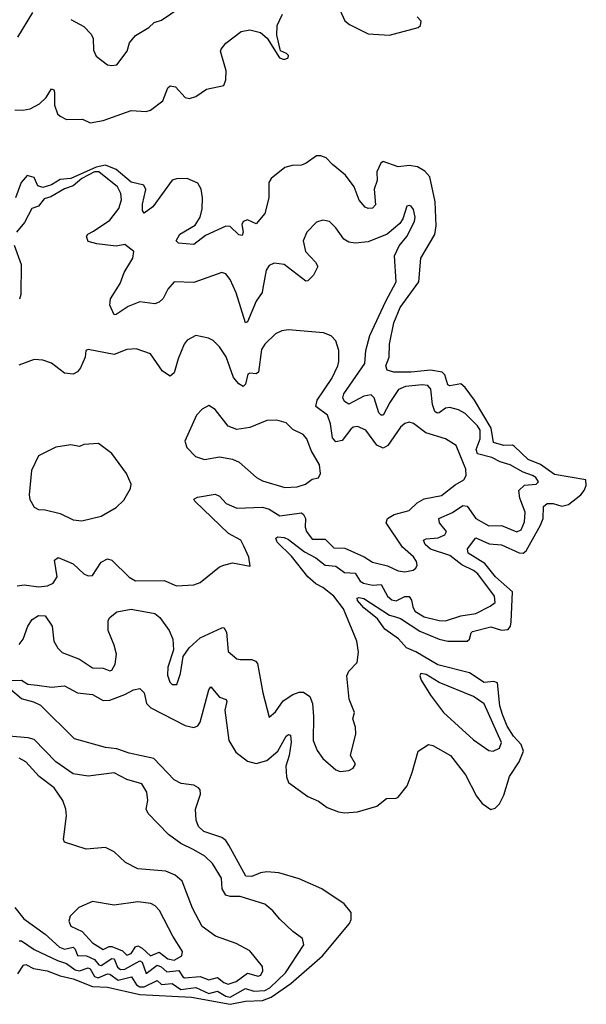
# Model space of a CAD drawing. Extents: x 2199565 to 2323334, y 894172 to 1018966.
# Tile 409 of 440: x 2299657 to 2302288, y 1009749 to 1014322. Entities that reach past the tile are written whole.
import ezdxf

# ---------------------------------------------------------------- set-up
doc = ezdxf.new("R2010")
doc.units = 0

msp = doc.modelspace()

# ---------------------------------------------------------------- linework, layer by layer
at = {"layer": '0CON10XD'}
for points in [[(2299648.8, 1014241.2), (2299717.8, 1014355)], [(2299895, 1014323.3), (2299955, 1014290.8), (2299989.2, 1014255), (2299998.1, 1014235), (2299999.7, 1014179.7), (2300012.1, 1014152.1), (2300065, 1014112.9), (2300085, 1014108.6), (2300107.6, 1014112.4), (2300156, 1014175), (2300167.5, 1014215), (2300195, 1014248.1), (2300256.2, 1014285), (2300281.8, 1014308.2), (2300315, 1014319.5), (2300401.9, 1014378.1)], [(2301135.5, 1014385), (2301166.9, 1014316.9), (2301189.2, 1014299.2), (2301275, 1014256.5), (2301375, 1014249.5), (2301506.7, 1014285), (2301518, 1014295), (2301522, 1014315), (2301503.3, 1014335)], [(2299635, 1013903.1), (2299671.1, 1013901.1), (2299705, 1013907.2), (2299749, 1013931), (2299779.9, 1013960.1), (2299805, 1014000), (2299815, 1013996.2), (2299819.4, 1013985), (2299818.2, 1013925), (2299833.3, 1013885), (2299845, 1013873.1), (2299875, 1013858.9), (2299949.1, 1013859.1), (2299985, 1013842.7), (2300045, 1013853.8), (2300175, 1013900.8), (2300245, 1013895.5), (2300265, 1013901.2), (2300322.2, 1013945), (2300344.7, 1014005.3), (2300355, 1014014.3), (2300379.8, 1014009.8), (2300425, 1013961.1), (2300445, 1013955.4), (2300475, 1013964.6), (2300525, 1013998.8), (2300605, 1014016), (2300615, 1014042.5), (2300616, 1014085), (2300590, 1014175), (2300592, 1014185), (2300615, 1014212.5), (2300685, 1014267.1), (2300725, 1014274.2), (2300775, 1014262.5), (2300805.7, 1014235.7), (2300864.1, 1014144.1), (2300885, 1014136.7), (2300903.3, 1014145), (2300905.7, 1014155), (2300896.7, 1014165), (2300867.5, 1014177.5), (2300850.5, 1014250.5), (2300852.2, 1014295), (2300877.4, 1014347.4)], [(2299615, 1011252.9), (2299665, 1011254.4), (2299695.5, 1011235.5), (2299738.2, 1011231.8), (2299805, 1011221.5), (2299865, 1011227.7), (2299925, 1011195.3), (2299995, 1011187.7), (2300045, 1011160), (2300075, 1011162.2), (2300145, 1011187.8), (2300185, 1011209.4), (2300215, 1011215.8), (2300235, 1011195.8), (2300246.3, 1011146.4), (2300265.3, 1011125.3), (2300425, 1011043.4), (2300465, 1011034.1), (2300485, 1011042.7), (2300495, 1011060), (2300535, 1011210), (2300545, 1011223.8), (2300585, 1011175.5), (2300615.6, 1011165), (2300618.5, 1011155), (2300609.1, 1011115), (2300628.9, 1010975), (2300660.5, 1010920.5), (2300715, 1010879), (2300755, 1010867.2), (2300805, 1010881.6), (2300855.3, 1010924.7), (2300895, 1010994.6), (2300905, 1011002.2), (2300915, 1010998.8), (2300916.9, 1010966.9), (2300907.7, 1010905), (2300893.1, 1010855), (2300895.8, 1010805), (2300905, 1010779.4), (2300994.8, 1010714.8), (2301045, 1010692.1), (2301085, 1010662.9), (2301137.6, 1010642.4), (2301165, 1010637.8), (2301225, 1010642.3), (2301315, 1010670), (2301360, 1010705), (2301405, 1010706), (2301415, 1010711.2), (2301456.4, 1010763.6), (2301480, 1010825), (2301506.7, 1010925), (2301555, 1010955.8), (2301575, 1010951.4), (2301657.5, 1010905), (2301727.1, 1010815), (2301778.1, 1010715), (2301805, 1010681.1), (2301845, 1010654.6), (2301865, 1010659.6), (2301885, 1010680.4), (2301905, 1010720), (2301932.2, 1010807.8), (2301976.4, 1010875), (2301996.2, 1010925), (2301986.2, 1010955), (2301950.1, 1010995), (2301920.9, 1011040.9), (2301899.1, 1011095), (2301886.4, 1011135), (2301875, 1011241.8), (2301859, 1011249), (2301813.1, 1011243.1), (2301745, 1011289), (2301598.7, 1011325), (2301496.1, 1011386.1), (2301453.9, 1011403.9), (2301415.9, 1011445.9), (2301351.9, 1011491.9), (2301318.9, 1011538.9), (2301255, 1011591.1), (2301226.4, 1011625), (2301224.4, 1011635), (2301231.9, 1011638.1), (2301255, 1011634), (2301375, 1011556.6), (2301402.1, 1011547.9), (2301425, 1011541.1), (2301515, 1011482.2), (2301605, 1011444.8), (2301645, 1011435.2), (2301734.7, 1011435.3), (2301746.2, 1011445), (2301753.3, 1011475), (2301760.1, 1011479.9), (2301845, 1011502.6), (2301895, 1011486.8), (2301925, 1011490.4), (2301935.4, 1011504.6), (2301939, 1011525), (2301944.7, 1011664.7), (2301865.8, 1011735), (2301816.8, 1011796.8), (2301739.2, 1011845), (2301736.2, 1011863.8), (2301775, 1011915.4), (2301837.1, 1011887.1), (2301895, 1011883.5), (2301975.7, 1011845.7), (2301995, 1011844.3), (2302008.7, 1011855), (2302076.1, 1011975), (2302087.7, 1012005), (2302089.6, 1012060.4), (2302106.7, 1012075), (2302135, 1012074.8), (2302175, 1012062.1), (2302205, 1012069.7), (2302262.1, 1012115), (2302277.8, 1012135), (2302288.1, 1012158.1), (2302285.4, 1012185), (2302140.1, 1012210.1), (2302075, 1012255.3), (2302018.7, 1012278.7), (2301955, 1012340.1), (2301944.8, 1012345.2), (2301905, 1012344), (2301857.5, 1012357.5), (2301846.6, 1012425), (2301769.7, 1012555), (2301725, 1012613.7), (2301705, 1012630), (2301655, 1012622), (2301645.3, 1012625.3), (2301631.9, 1012671.9), (2301618.8, 1012685), (2301565, 1012694.3), (2301475, 1012684.1), (2301394.7, 1012684.7), (2301363.8, 1012693.8), (2301356.9, 1012715), (2301372.3, 1012755), (2301374.6, 1012814.6), (2301395, 1012914.4), (2301424.4, 1012985), (2301510.3, 1013105), (2301519.7, 1013215), (2301585.5, 1013324.5), (2301591.2, 1013365), (2301586.5, 1013476.5), (2301562.1, 1013592.1), (2301538.7, 1013618.7), (2301505, 1013637.7), (2301465, 1013644.2), (2301415, 1013639.2), (2301345, 1013663.1), (2301333.8, 1013655), (2301314.8, 1013615), (2301317.3, 1013575), (2301302.7, 1013535), (2301308.5, 1013461.5), (2301295, 1013447.2), (2301275, 1013444.3), (2301261.3, 1013451.3), (2301233.4, 1013483.4), (2301210.3, 1013545), (2301169.4, 1013599.4), (2301108.9, 1013648.9), (2301080.3, 1013680.3), (2301055, 1013690), (2301035, 1013689.4), (2300987.5, 1013655), (2300965, 1013646.2), (2300922.5, 1013645), (2300888.6, 1013635), (2300824.4, 1013585), (2300814.4, 1013565), (2300814.1, 1013495), (2300795, 1013422), (2300755, 1013373.3), (2300715, 1013392.9), (2300695, 1013384), (2300688.9, 1013371.1), (2300694.3, 1013335.7), (2300689.7, 1013320.3), (2300675, 1013323.1), (2300635, 1013361.5), (2300615, 1013362.3), (2300519.9, 1013320.1), (2300465, 1013277.9), (2300394.4, 1013284.4), (2300384.2, 1013295), (2300401.4, 1013325), (2300472.5, 1013367.5), (2300495.5, 1013404.5), (2300505, 1013443.3), (2300506.3, 1013495), (2300499.5, 1013535), (2300485, 1013563.2), (2300435, 1013583.5), (2300385, 1013583.1), (2300365, 1013577.1), (2300275, 1013452.2), (2300235, 1013423.6), (2300227.3, 1013435), (2300227.6, 1013465), (2300242.7, 1013532.7), (2300233.8, 1013553.8), (2300175, 1013566.5), (2300105, 1013626.4), (2300055, 1013645.9), (2300012.4, 1013637.6), (2299895, 1013583.7), (2299845, 1013579.2), (2299805, 1013555.3), (2299765, 1013542.7), (2299740.6, 1013550.6), (2299725, 1013589.1), (2299691.4, 1013598.6), (2299663.8, 1013566.2), (2299637.3, 1013495)], [(2299999.9, 1013340.1), (2300075, 1013390.8), (2300117.9, 1013445), (2300130, 1013485), (2300127.3, 1013515), (2300110.8, 1013545), (2300025.2, 1013615.2), (2300005, 1013615.6), (2299945, 1013585), (2299905, 1013549.9), (2299865, 1013536.9), (2299801.1, 1013498.9), (2299770.5, 1013489.5), (2299744.7, 1013455.3), (2299713.1, 1013445), (2299679.5, 1013380.5), (2299641.5, 1013335)], [(2299655, 1011420.4), (2299672.8, 1011445), (2299695, 1011505.8), (2299715, 1011535.8), (2299745, 1011554.4), (2299775, 1011552.5), (2299808, 1011505), (2299815.4, 1011435), (2299833.4, 1011403.4), (2299855, 1011382.9), (2299935, 1011352.3), (2299995, 1011311.8), (2300045, 1011310.9), (2300075, 1011297.9), (2300085, 1011300.5), (2300100.6, 1011329.4), (2300106.7, 1011375), (2300096.4, 1011416.4), (2300067.8, 1011485), (2300068.2, 1011531.8), (2300075, 1011545.8), (2300108.7, 1011571.3), (2300175, 1011583.5), (2300285, 1011563.6), (2300308.5, 1011545), (2300350.4, 1011485), (2300367.8, 1011445), (2300371.9, 1011395), (2300344.3, 1011315), (2300343, 1011277), (2300354.2, 1011245), (2300365, 1011234), (2300386.2, 1011235), (2300404.4, 1011285), (2300416.9, 1011365), (2300443.3, 1011405), (2300495, 1011451.1), (2300595, 1011498), (2300605, 1011498.8), (2300616.9, 1011476.9), (2300625, 1011387.5), (2300665, 1011353.1), (2300680.9, 1011350.9), (2300735, 1011350), (2300752.4, 1011342.4), (2300761.2, 1011331.2), (2300785.7, 1011195), (2300815, 1011083.3), (2300845, 1011108), (2300881.1, 1011158.9), (2300925, 1011188.5), (2300955, 1011198.9), (2300975, 1011198.6), (2301005, 1011179.2), (2301016.2, 1011146.2), (2301021.8, 1011085), (2301020.5, 1010975), (2301037.6, 1010927.6), (2301065, 1010890), (2301125, 1010838), (2301145, 1010830.8), (2301185.6, 1010834.4), (2301205, 1010846.2), (2301216, 1010865), (2301192.5, 1010905), (2301217.7, 1011005), (2301216.2, 1011036.2), (2301204.3, 1011075), (2301211.4, 1011105), (2301187, 1011167), (2301175.6, 1011275), (2301185, 1011296), (2301223.9, 1011336.1), (2301230, 1011385), (2301222, 1011435), (2301160, 1011585), (2301115.4, 1011645), (2301065, 1011685.5), (2301031.6, 1011701.6), (2300994.3, 1011734.3), (2300919.7, 1011829.7), (2300851.9, 1011895), (2300846, 1011914), (2300855, 1011920), (2300885, 1011917.1), (2300905, 1011907.3), (2300979.7, 1011849.7), (2301032.4, 1011822.4), (2301075, 1011787.8), (2301125, 1011783.8), (2301165, 1011754.8), (2301215, 1011750.8), (2301238.4, 1011715), (2301253.6, 1011705), (2301295, 1011695.6), (2301335, 1011699.2), (2301364.3, 1011645), (2301385, 1011628), (2301405, 1011623.6), (2301445, 1011643.2), (2301465, 1011642.5), (2301476.3, 1011626.3), (2301481.9, 1011595), (2301492.6, 1011575), (2301535, 1011548.4), (2301605, 1011531.2), (2301635, 1011529.6), (2301705, 1011553.1), (2301775.6, 1011564.4), (2301841.4, 1011598.6), (2301864.3, 1011615), (2301862.3, 1011645), (2301785, 1011749), (2301765, 1011764.4), (2301709.6, 1011789.6), (2301655, 1011832.7), (2301565, 1011863.4), (2301540.6, 1011885), (2301531.9, 1011905), (2301545, 1011911.3), (2301600.8, 1011915), (2301631.3, 1011928.7), (2301639.1, 1011945), (2301606.6, 1011985), (2301603.8, 1012005), (2301667.3, 1012032.7), (2301715, 1012065.9), (2301735, 1012061.8), (2301775.3, 1012005), (2301835, 1011971.7), (2301895, 1011973), (2301965, 1011944), (2301985, 1011951.9), (2302000.9, 1011989.1), (2302004, 1012035), (2301979.5, 1012099.5), (2301975.3, 1012135), (2302000.6, 1012159.4), (2302055.4, 1012164.6), (2302065.6, 1012175), (2302053.3, 1012195), (2302038.1, 1012205), (2301995, 1012220.3), (2301935, 1012254.7), (2301888.2, 1012268.2), (2301849, 1012289), (2301783.5, 1012305), (2301776.2, 1012325), (2301795.4, 1012375), (2301794.8, 1012415), (2301783.2, 1012435), (2301725, 1012492.8), (2301695, 1012510.4), (2301655, 1012520.7), (2301635, 1012517.2), (2301605, 1012496.6), (2301595, 1012494.7), (2301585, 1012502.1), (2301574.5, 1012534.5), (2301566.3, 1012606.3), (2301552.4, 1012622.4), (2301526.1, 1012626.1), (2301448.2, 1012618.2), (2301416.1, 1012605), (2301375.4, 1012544.6), (2301345, 1012485.5), (2301335, 1012485.5), (2301325, 1012495.6), (2301303.2, 1012565), (2301289.2, 1012579.2), (2301255, 1012573.3), (2301185, 1012536.2), (2301165, 1012548.6), (2301157.1, 1012565), (2301161.8, 1012585), (2301259, 1012725), (2301264.3, 1012785), (2301283.3, 1012855), (2301358, 1013015), (2301405.3, 1013105), (2301397.9, 1013225), (2301419.2, 1013270.8), (2301455.5, 1013315), (2301490, 1013385), (2301493.1, 1013405), (2301485, 1013440), (2301475, 1013456), (2301465, 1013458.8), (2301454.3, 1013455.7), (2301436.7, 1013396.7), (2301422, 1013375), (2301363.6, 1013326.4), (2301275, 1013289.4), (2301215, 1013283.6), (2301185, 1013288.2), (2301162.9, 1013302.9), (2301125.6, 1013355), (2301095, 1013384.3), (2301065, 1013391.4), (2301035, 1013381.9), (2300990.6, 1013335), (2300973.3, 1013295), (2300984.5, 1013245), (2301031.4, 1013195), (2301040.8, 1013175), (2301021.9, 1013135), (2300995, 1013108.6), (2300985, 1013106.9), (2300885, 1013184.6), (2300838.9, 1013191.1), (2300815, 1013180), (2300800.8, 1013159.2), (2300786.6, 1013075), (2300783.5, 1013055), (2300755.3, 1013015), (2300715, 1012919.2), (2300705, 1012914), (2300662.7, 1013052.7), (2300634.4, 1013115), (2300615, 1013140.8), (2300595, 1013147.5), (2300465, 1013101.5), (2300375, 1013104.2), (2300345, 1013070), (2300323.8, 1013026.2), (2300305, 1013009.2), (2300285, 1013002.5), (2300215, 1013011.4), (2300160.6, 1012989.4), (2300105, 1012952), (2300095, 1012951.2), (2300075.7, 1012995.7), (2300078.2, 1013025), (2300123.1, 1013096.9), (2300142, 1013148), (2300181.8, 1013215), (2300186.9, 1013245), (2300145, 1013277.1), (2300105, 1013270.6), (2300015, 1013280.3), (2299975, 1013291.5), (2299966.5, 1013315), (2299973.9, 1013326.1), (2299999.9, 1013340.1)], [(2299631.4, 1013275), (2299663.1, 1013185), (2299662.4, 1013045), (2299656.5, 1013023.5)], [(2299645, 1011693.1), (2299677.4, 1011697.4), (2299745, 1011687.5), (2299786.9, 1011693.1), (2299812.2, 1011705), (2299830.9, 1011735), (2299818.3, 1011811.7), (2299835.7, 1011824.3), (2299905, 1011794.5), (2299955, 1011748.6), (2299975, 1011738.6), (2299995, 1011740.8), (2300035, 1011801.9), (2300065, 1011818.1), (2300085, 1011811.5), (2300165, 1011732.2), (2300195, 1011715.6), (2300327.8, 1011717.8), (2300385, 1011692.2), (2300465, 1011697.5), (2300495, 1011708.8), (2300585, 1011781.2), (2300605, 1011788), (2300645, 1011799.2), (2300726.7, 1011783.3), (2300721.2, 1011825), (2300697.3, 1011877.3), (2300683.3, 1011905), (2300625.9, 1011935.9), (2300470, 1012085), (2300466.2, 1012095), (2300482.5, 1012105), (2300565, 1012117.9), (2300585, 1012109.4), (2300615.5, 1012075), (2300665, 1012052.7), (2300785, 1012058.3), (2300815, 1012048.3), (2300865, 1012018.1), (2300965, 1012030.9), (2300975, 1012024.4), (2300983.5, 1012005), (2300982.8, 1011965), (2300989.4, 1011945), (2301015, 1011910), (2301075, 1011909.2), (2301115, 1011868.4), (2301167.4, 1011867.4), (2301257.1, 1011827.1), (2301295, 1011802.1), (2301365, 1011784.7), (2301415, 1011762.5), (2301445, 1011757.5), (2301484.1, 1011765.9), (2301496.7, 1011775), (2301502, 1011788), (2301500, 1011805), (2301485, 1011827.1), (2301435, 1011872.1), (2301359.5, 1011985), (2301364.4, 1012005), (2301395.8, 1012024.2), (2301465, 1012042.1), (2301502.5, 1012077.5), (2301535, 1012096.6), (2301615, 1012111.5), (2301678.5, 1012161.5), (2301720, 1012185), (2301730, 1012205), (2301728.1, 1012235), (2301684.6, 1012344.6), (2301634.7, 1012374.7), (2301543.3, 1012403.3), (2301485, 1012447.1), (2301465, 1012451.9), (2301445, 1012446.7), (2301425, 1012430), (2301366.5, 1012345), (2301345, 1012331.4), (2301315.2, 1012345.2), (2301265, 1012415.5), (2301225, 1012432.1), (2301205, 1012428.8), (2301195, 1012419.6), (2301155, 1012367.1), (2301125, 1012361.8), (2301109.4, 1012379.4), (2301100.4, 1012445), (2301086.2, 1012485), (2301032.7, 1012525), (2301038.8, 1012555), (2301106.6, 1012655), (2301135, 1012714), (2301139.1, 1012735), (2301139.4, 1012785), (2301125, 1012830), (2301103.2, 1012853.2), (2301067.9, 1012867.9), (2300905, 1012881.9), (2300873.6, 1012876.4), (2300845, 1012862.9), (2300795.6, 1012815), (2300779.7, 1012790.3), (2300765.8, 1012684.2), (2300755, 1012677.3), (2300725, 1012680), (2300717.1, 1012675), (2300705, 1012628.8), (2300695, 1012618.1), (2300675, 1012630), (2300649.8, 1012659.8), (2300615.3, 1012755.3), (2300585, 1012802.5), (2300555, 1012832.5), (2300533.4, 1012843.4), (2300475, 1012855.7), (2300435, 1012834.2), (2300421.5, 1012815), (2300393.6, 1012746.4), (2300375, 1012682), (2300355, 1012665.8), (2300319.8, 1012689.8), (2300265, 1012770.6), (2300197.3, 1012792.7), (2300155, 1012790.6), (2300095, 1012767.5), (2299975, 1012790.8), (2299964.2, 1012785), (2299961.4, 1012755), (2299939.2, 1012705), (2299925, 1012686.2), (2299905, 1012676.2), (2299865, 1012680.8), (2299805, 1012726.9), (2299765, 1012740), (2299725, 1012743.5), (2299652.6, 1012717.4)], [(2300888.7, 1012148.7), (2300945, 1012152.7), (2300983.8, 1012165), (2301015, 1012187.5), (2301045, 1012193.8), (2301054, 1012215), (2301048.8, 1012255), (2301010.9, 1012320.9), (2300990.8, 1012375), (2300973.8, 1012395), (2300925, 1012419.2), (2300895, 1012450), (2300851.7, 1012461.7), (2300805, 1012460), (2300725, 1012428), (2300665, 1012418.8), (2300625, 1012433.8), (2300565, 1012511.2), (2300535, 1012530), (2300505, 1012513.8), (2300478, 1012485), (2300424.2, 1012365), (2300433.8, 1012335), (2300472.7, 1012292.7), (2300515, 1012280), (2300585, 1012291.5), (2300645, 1012281.4), (2300676.3, 1012266.3), (2300756.3, 1012196.3), (2300785, 1012180), (2300888.7, 1012148.7)], [(2299945, 1011994), (2300035, 1012016), (2300104.4, 1012055.6), (2300140.3, 1012089.7), (2300171.4, 1012145), (2300174.3, 1012165), (2300153.1, 1012215), (2300085, 1012306.7), (2300023, 1012353), (2299955, 1012348.8), (2299935, 1012340), (2299895, 1012347.5), (2299824.1, 1012335.9), (2299745, 1012296.7), (2299712.1, 1012227.9), (2299700.8, 1012115), (2299704.2, 1012094.2), (2299725, 1012057.5), (2299745, 1012046.7), (2299775, 1012046.2), (2299845, 1012028), (2299905, 1011998.8), (2299945, 1011994)], [(2299648.6, 1009891.4), (2299675, 1009930.6), (2299685, 1009933.6), (2299721.9, 1009915), (2299785, 1009904.3), (2299845, 1009881.5), (2299905, 1009868), (2299995, 1009831.7), (2300065, 1009828.5), (2300215, 1009795.4), (2300455, 1009782.5), (2300635, 1009749.1), (2300705, 1009763.7), (2300785, 1009767.3), (2300825, 1009781.7), (2300915.5, 1009845), (2301063.5, 1009975), (2301189.1, 1010125), (2301196.5, 1010143.5), (2301195.6, 1010175), (2301164.4, 1010215), (2301060.4, 1010285), (2300955, 1010332.5), (2300860.2, 1010360.2), (2300805, 1010364.8), (2300775, 1010359.6), (2300735, 1010342.2), (2300706.9, 1010345), (2300628.1, 1010488.1), (2300615, 1010509.2), (2300595, 1010523.8), (2300512, 1010552), (2300486.8, 1010575), (2300476.2, 1010605), (2300473.8, 1010655), (2300497.1, 1010725), (2300494.5, 1010745), (2300486.7, 1010755), (2300465, 1010767.1), (2300407.5, 1010775), (2300375, 1010791.8), (2300280.1, 1010890.1), (2300164.7, 1010914.7), (2300107.5, 1010935), (2300055, 1010941.8), (2299911.5, 1010981.5), (2299755, 1011136.7), (2299722.7, 1011152.7), (2299665, 1011167.3), (2299561.1, 1011255)], [(2301855, 1010924.2), (2301885, 1010938), (2301894.3, 1010965.7), (2301813.8, 1011145), (2301765, 1011179.2), (2301605, 1011243.1), (2301545, 1011281.5), (2301520, 1011285), (2301515.8, 1011275), (2301521.1, 1011255), (2301564.7, 1011185), (2301625.6, 1011105), (2301765, 1010977.1), (2301835, 1010928), (2301855, 1010924.2)], [(2299655, 1010043.5), (2299665, 1010043.5), (2299725, 1010003.4), (2299832.3, 1009952.3), (2299875, 1009938.8), (2299915, 1009909.3), (2299935, 1009905.1), (2299975, 1009918.9), (2299985, 1009913.3), (2300005, 1009878.6), (2300021.4, 1009871.4), (2300065, 1009890), (2300075, 1009889.1), (2300115, 1009860.5), (2300176.8, 1009876.8), (2300198.8, 1009838.8), (2300215, 1009830.5), (2300235, 1009829.9), (2300295, 1009859.2), (2300315, 1009841.4), (2300365, 1009845.6), (2300405, 1009818.2), (2300475, 1009826.9), (2300535, 1009799.3), (2300575, 1009809.5), (2300615, 1009786.2), (2300635, 1009782.4), (2300705, 1009823), (2300745, 1009810.1), (2300795, 1009813.9), (2300818.5, 1009825), (2300891.5, 1009895), (2300976.9, 1010025), (2300970, 1010055), (2300925, 1010087.5), (2300865, 1010144.2), (2300833.2, 1010183.2), (2300795, 1010214.3), (2300680.3, 1010250.3), (2300635, 1010249.2), (2300615, 1010255.4), (2300596.6, 1010285), (2300593.6, 1010335), (2300552.6, 1010402.6), (2300516.5, 1010436.5), (2300465, 1010466.2), (2300405, 1010496.4), (2300348.3, 1010538.3), (2300254.3, 1010635), (2300244.3, 1010655), (2300251.4, 1010695), (2300248.1, 1010735), (2300223.6, 1010773.6), (2300155, 1010793.5), (2300095, 1010823.8), (2299975, 1010808.1), (2299905, 1010819.7), (2299825, 1010875.9), (2299725, 1010978.4), (2299696.5, 1010986.5), (2299606.2, 1010995)], [(2300379.5, 1010349.5), (2300335, 1010366.8), (2300205, 1010378.2), (2300148.3, 1010408.3), (2300095, 1010457.1), (2300055, 1010477.1), (2299965, 1010469.2), (2299865, 1010502), (2299860.8, 1010515), (2299874.2, 1010625), (2299870.8, 1010655), (2299858, 1010695), (2299817.5, 1010755), (2299746.7, 1010806.7), (2299685.3, 1010875.3), (2299655, 1010892.9)], [(2299635, 1010199.2), (2299676.5, 1010146.5), (2299775, 1010074.2), (2299842.5, 1010015), (2299865, 1010004.9), (2299905, 1010013.8), (2299914.8, 1010004.8), (2299925.2, 1009975.2), (2299967.1, 1009975), (2300005, 1009957.8), (2300025, 1009931.7), (2300035, 1009929.2), (2300085, 1009961.1), (2300095, 1009960.4), (2300111.6, 1009921.6), (2300125, 1009910.6), (2300145, 1009912.4), (2300215, 1009951.6), (2300226.4, 1009945), (2300245, 1009892), (2300295, 1009930.9), (2300313.6, 1009923.6), (2300340.7, 1009900.7), (2300396.4, 1009906.4), (2300415, 1009876), (2300422.8, 1009872.8), (2300495, 1009879), (2300535, 1009862.7), (2300575, 1009874.1), (2300605, 1009850.1), (2300625, 1009842.9), (2300662.2, 1009855), (2300715, 1009893), (2300765, 1009880.4), (2300776.1, 1009883.9), (2300786.2, 1009905), (2300784.5, 1009925), (2300725, 1009997.1), (2300662, 1010032), (2300566.2, 1010065), (2300505, 1010110), (2300460, 1010195), (2300411.5, 1010321.5), (2300379.5, 1010349.5)], [(2300375, 1009953.9), (2300410, 1009975), (2300413.1, 1009995), (2300368.7, 1010065), (2300306.5, 1010185), (2300286.4, 1010206.4), (2300266.6, 1010216.6), (2300205, 1010224.6), (2300095, 1010209.6), (2299995, 1010226.7), (2299932, 1010198), (2299890.9, 1010159.1), (2299885.8, 1010135), (2299895, 1010112), (2299947.2, 1010087.2), (2299995, 1010034.7), (2300045, 1010004.3), (2300072.2, 1010017.8), (2300085, 1010017.4), (2300135, 1009996.9), (2300155, 1009977.2), (2300175, 1009984.5), (2300194.3, 1010015.7), (2300205, 1010020.5), (2300225, 1010010.6), (2300265, 1009974.1), (2300305, 1009991.3), (2300345, 1009960.7), (2300375, 1009953.9)]]:
    msp.add_lwpolyline(points, dxfattribs=at)

doc.saveas('drawing.dxf')
